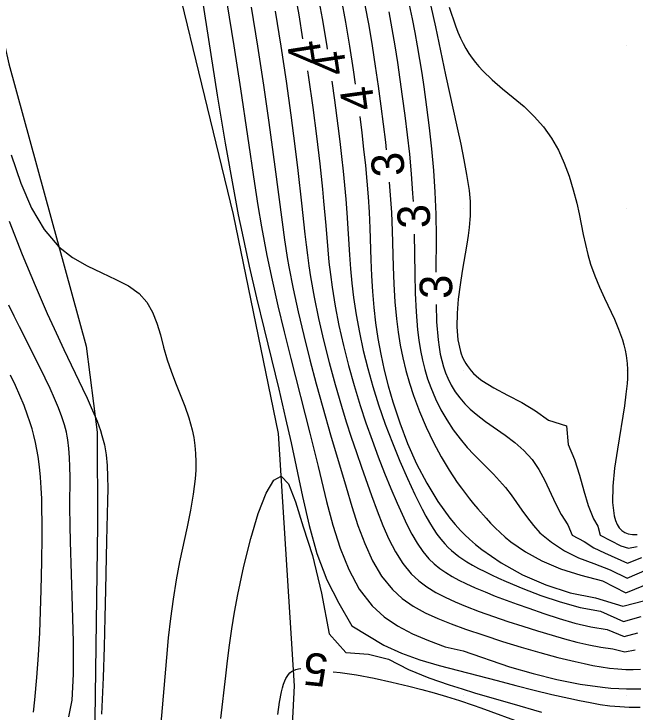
# Model space of a CAD drawing. Extents: x 2602990 to 2605851, y 618069 to 619180.
# Drawn here: x 2603422.33 to 2603460.52, y 618609 to 618651.96 of the extents above; entities that cross this region are included whole.
import ezdxf

# ---------------------------------------------------------------- set-up
doc = ezdxf.new("R2010")
doc.units = 0
for name, color, linetype in [('DTM Contours Major', 7, 'Continuous'), ('DTM Contours Major Text', 7, 'Continuous'), ('DTM Contours Minor', 7, 'Continuous'), ('DTM Contours Minor Text', 7, 'Continuous'), ('Exist DTM Crownline', 7, 'Continuous'), ('Exist DTM QL2 LIDAR Elevation Point', 7, 'Continuous'), ('Exist Roads EOP', 7, 'Continuous'), ('PH Exist DTM Breakline', 7, 'Continuous')]:
    doc.layers.add(name, color=color, linetype=linetype)

msp = doc.modelspace()

# ---------------------------------------------------------------- linework, layer by layer
at = {"layer": 'DTM Contours Major'}
for points in [[(2603439.503, 618653.787), (2603439.842, 618651.903), (2603440.084, 618650.432)], [(2603440.389, 618648.455), (2603440.449, 618648.057), (2603440.709, 618646.195), (2603440.935, 618644.443), (2603441.137, 618642.744), (2603441.224, 618641.947), (2603441.303, 618641.178), (2603441.374, 618640.429), (2603441.502, 618638.944), (2603441.627, 618637.448), (2603441.7, 618636.694), (2603441.787, 618635.927), (2603441.891, 618635.143), (2603442.08, 618633.982), (2603442.313, 618632.785), (2603442.587, 618631.565), (2603442.898, 618630.331), (2603443.242, 618629.097), (2603443.617, 618627.873), (2603443.976, 618626.789), (2603444.352, 618625.729), (2603444.737, 618624.701), (2603445.127, 618623.709), (2603445.516, 618622.761), (2603445.898, 618621.863), (2603446.199, 618621.181), (2603446.499, 618620.538), (2603446.807, 618619.939), (2603447.129, 618619.387), (2603447.475, 618618.885), (2603447.851, 618618.436), (2603448.172, 618618.123), (2603448.516, 618617.84), (2603448.883, 618617.582), (2603449.272, 618617.344), (2603449.684, 618617.12), (2603450.117, 618616.906), (2603450.692, 618616.645), (2603451.298, 618616.39), (2603451.933, 618616.138), (2603452.595, 618615.888), (2603453.28, 618615.639), (2603453.986, 618615.387), (2603454.912, 618615.066), (2603455.862, 618614.756), (2603456.831, 618614.476), (2603457.812, 618614.242), (2603458.801, 618614.073), (2603459.854, 618613.651), (2603460.704, 618613.871)]]:
    msp.add_lwpolyline(points, dxfattribs=at)
at = {"layer": 'DTM Contours Minor'}
for points in [[(2603440.979, 618653.346), (2603441.283, 618651.678), (2603441.564, 618649.985), (2603441.593, 618649.793)], [(2603433.898, 618652.918), (2603434.837, 618646.966), (2603435.325, 618644.002), (2603435.866, 618640.955), (2603436.127, 618639.595), (2603436.358, 618638.461), (2603436.797, 618636.446), (2603437.253, 618634.481), (2603437.715, 618632.564), (2603438.619, 618628.861), (2603439.039, 618627.068), (2603439.374, 618625.562), (2603440.069, 618622.267), (2603440.48, 618620.485), (2603440.965, 618618.756), (2603441.562, 618617.138), (2603442.305, 618615.694), (2603443.115, 618614.308), (2603444.102, 618613.722), (2603445.084, 618613.112), (2603446.157, 618612.621), (2603447.296, 618612.217), (2603448.481, 618611.872), (2603452.044, 618610.938), (2603453.199, 618610.64), (2603454.326, 618610.356), (2603455.416, 618610.09), (2603456.459, 618609.849), (2603457.117, 618609.707), (2603457.755, 618609.581), (2603458.376, 618609.475), (2603458.983, 618609.391), (2603459.581, 618609.334), (2603460.171, 618609.305), (2603460.84, 618609.311)], [(2603442.453, 618652.909), (2603442.721, 618651.452), (2603442.968, 618649.986), (2603443.194, 618648.526), (2603443.321, 618647.638)], [(2603447.828, 618653.091), (2603448.246, 618651.159), (2603448.87, 618648.218), (2603449.585, 618644.957), (2603449.803, 618643.938), (2603449.999, 618642.976), (2603450.165, 618642.083), (2603450.248, 618641.582), (2603450.315, 618641.104), (2603450.362, 618640.642), (2603450.377, 618640.421), (2603450.387, 618640.201), (2603450.391, 618639.982), (2603450.39, 618639.762), (2603450.384, 618639.54), (2603450.372, 618639.317), (2603450.329, 618638.826), (2603450.265, 618638.321), (2603450.185, 618637.801), (2603449.899, 618636.138), (2603449.764, 618635.283), (2603449.652, 618634.412), (2603449.581, 618633.545), (2603449.568, 618632.705), (2603449.63, 618631.914), (2603449.785, 618631.194), (2603449.837, 618631.036), (2603449.895, 618630.884), (2603449.959, 618630.737), (2603450.031, 618630.594), (2603450.109, 618630.457), (2603450.194, 618630.324), (2603450.316, 618630.155), (2603450.451, 618629.994), (2603450.598, 618629.84), (2603450.758, 618629.691), (2603450.928, 618629.549), (2603451.111, 618629.41), (2603451.848, 618628.947), (2603452.68, 618628.503), (2603453.553, 618628.047), (2603454.413, 618627.545), (2603455.208, 618626.966), (2603456.305, 618626.624), (2603456.403, 618625.455), (2603456.795, 618624.539), (2603457.103, 618623.577), (2603457.373, 618622.616), (2603457.65, 618621.707), (2603457.978, 618620.896), (2603458.24, 618620.439), (2603458.379, 618619.896), (2603459.658, 618619.228), (2603460.116, 618619.096), (2603460.66, 618619.18)], [(2603435.43, 618652.636), (2603435.85, 618649.99), (2603436.253, 618647.343), (2603437.124, 618641.527), (2603437.338, 618640.166), (2603437.557, 618638.852), (2603437.714, 618637.979), (2603437.885, 618637.095), (2603438.205, 618635.581), (2603438.565, 618634.004), (2603438.954, 618632.39), (2603439.36, 618630.761), (2603440.525, 618626.165), (2603441.035, 618624.103), (2603441.557, 618621.954), (2603441.942, 618620.5), (2603442.385, 618619.09), (2603442.916, 618617.764), (2603443.562, 618616.564), (2603444.353, 618615.533), (2603445.089, 618614.862), (2603445.918, 618614.297), (2603446.83, 618613.817), (2603447.813, 618613.4), (2603448.854, 618613.022), (2603449.947, 618612.776), (2603452.809, 618611.786), (2603454.264, 618611.366), (2603455.72, 618611.009), (2603457.15, 618610.722), (2603458.533, 618610.523), (2603459.03, 618610.475), (2603459.521, 618610.442), (2603460.008, 618610.425), (2603460.445, 618610.423), (2603460.883, 618610.433)], [(2603436.924, 618652.375), (2603437.311, 618649.97), (2603437.672, 618647.572), (2603438, 618645.28), (2603438.371, 618642.547), (2603438.816, 618639.148), (2603438.968, 618638.068), (2603439.051, 618637.524), (2603439.14, 618636.971), (2603439.239, 618636.405), (2603439.501, 618635.052), (2603439.81, 618633.63), (2603440.155, 618632.163), (2603440.528, 618630.677), (2603440.92, 618629.195), (2603441.32, 618627.744), (2603441.8, 618626.069), (2603442.756, 618622.836), (2603443.112, 618621.65), (2603443.487, 618620.483), (2603443.904, 618619.364), (2603444.381, 618618.316), (2603444.942, 618617.367), (2603445.606, 618616.542), (2603446.209, 618615.993), (2603446.88, 618615.522), (2603447.612, 618615.113), (2603448.396, 618614.751), (2603449.225, 618614.422), (2603450.09, 618614.11), (2603451.217, 618613.726), (2603452.369, 618613.352), (2603453.527, 618612.997), (2603454.671, 618612.666), (2603455.782, 618612.366), (2603456.84, 618612.104), (2603457.394, 618611.979), (2603457.93, 618611.869), (2603458.451, 618611.777), (2603458.961, 618611.704), (2603459.463, 618611.654), (2603459.96, 618611.626), (2603460.408, 618611.623), (2603460.859, 618611.639)], [(2603443.915, 618652.491), (2603444.144, 618651.241), (2603444.355, 618649.993), (2603444.55, 618648.749), (2603444.73, 618647.512), (2603444.897, 618646.284), (2603445.039, 618645.176), (2603445.17, 618644.077), (2603445.222, 618643.594)], [(2603446.643, 618652.512), (2603446.821, 618651.663), (2603446.985, 618650.825), (2603447.136, 618649.994), (2603447.277, 618649.162), (2603447.409, 618648.323), (2603447.536, 618647.473), (2603447.707, 618646.23), (2603447.866, 618644.956), (2603448.006, 618643.655), (2603448.123, 618642.333), (2603448.212, 618640.994), (2603448.267, 618639.645), (2603448.287, 618638.243), (2603448.279, 618636.079)], [(2603449.092, 618652.379), (2603449.476, 618651.221), (2603449.627, 618650.839), (2603449.785, 618650.478), (2603449.953, 618650.137), (2603450.125, 618649.826), (2603450.307, 618649.53), (2603450.5, 618649.247), (2603450.706, 618648.976), (2603450.925, 618648.715), (2603451.157, 618648.463), (2603451.742, 618647.903), (2603452.378, 618647.36), (2603453.038, 618646.817), (2603453.697, 618646.255), (2603454.328, 618645.658), (2603454.905, 618645.008), (2603455.394, 618644.317), (2603455.814, 618643.573), (2603456.172, 618642.787), (2603456.475, 618641.973), (2603456.729, 618641.142), (2603456.942, 618640.306), (2603457.083, 618639.662), (2603457.338, 618638.394), (2603457.47, 618637.774), (2603457.618, 618637.164), (2603457.79, 618636.566), (2603458.046, 618635.844), (2603458.336, 618635.144), (2603458.645, 618634.465), (2603459.251, 618633.169), (2603459.516, 618632.552), (2603459.64, 618632.228), (2603459.75, 618631.907), (2603459.844, 618631.588), (2603459.923, 618631.268), (2603459.984, 618630.946), (2603460.029, 618630.62), (2603460.045, 618630.445), (2603460.063, 618630.089), (2603460.062, 618629.72), (2603460.055, 618629.529), (2603460.035, 618629.218), (2603460.006, 618628.895), (2603459.967, 618628.559), (2603459.868, 618627.849), (2603459.436, 618625.187), (2603459.27, 618624.015), (2603459.161, 618622.9), (2603459.138, 618621.898), (2603459.233, 618621.067), (2603459.315, 618620.783), (2603459.422, 618620.539), (2603459.556, 618620.336), (2603459.715, 618620.173), (2603459.9, 618620.05), (2603460.111, 618619.969), (2603460.369, 618619.926), (2603460.656, 618619.929)], [(2603438.391, 618652.135), (2603438.743, 618649.969), (2603439.068, 618647.813), (2603439.359, 618645.738), (2603439.61, 618643.82), (2603439.793, 618642.328), (2603440.02, 618640.316), (2603440.224, 618638.399), (2603440.296, 618637.758), (2603440.375, 618637.11), (2603440.465, 618636.451), (2603440.568, 618635.774), (2603440.79, 618634.523), (2603441.058, 618633.218), (2603441.366, 618631.877), (2603441.708, 618630.519), (2603442.078, 618629.164), (2603442.469, 618627.828), (2603442.77, 618626.859), (2603443.077, 618625.91), (2603443.389, 618624.983), (2603443.702, 618624.076), (2603444.326, 618622.321), (2603444.666, 618621.387), (2603445.015, 618620.49), (2603445.386, 618619.64), (2603445.792, 618618.852), (2603446.248, 618618.136), (2603446.767, 618617.506), (2603447.225, 618617.077), (2603447.727, 618616.7), (2603448.269, 618616.365), (2603448.848, 618616.062), (2603449.459, 618615.783), (2603450.101, 618615.519), (2603450.943, 618615.196), (2603451.816, 618614.883), (2603452.711, 618614.579), (2603453.617, 618614.286), (2603454.525, 618614.005), (2603455.425, 618613.736), (2603456.19, 618613.515), (2603456.944, 618613.311), (2603457.688, 618613.134), (2603458.424, 618612.989), (2603459.155, 618612.885), (2603459.898, 618612.709), (2603460.535, 618612.826)], [(2603445.376, 618652.092), (2603445.569, 618651.045), (2603445.746, 618650.005), (2603445.912, 618648.967), (2603446.067, 618647.927), (2603446.214, 618646.881), (2603446.37, 618645.705), (2603446.515, 618644.519), (2603446.645, 618643.324), (2603446.757, 618642.122), (2603446.846, 618640.914), (2603446.873, 618640.412)], [(2603441.888, 618647.815), (2603442.052, 618646.649), (2603442.258, 618645.067), (2603442.374, 618644.108), (2603442.48, 618643.183), (2603442.575, 618642.288), (2603442.66, 618641.415), (2603442.734, 618640.561), (2603442.798, 618639.72), (2603442.962, 618637.132), (2603443.027, 618636.265), (2603443.108, 618635.39), (2603443.213, 618634.502), (2603443.373, 618633.434), (2603443.574, 618632.347), (2603443.813, 618631.246), (2603444.091, 618630.137), (2603444.404, 618629.025), (2603444.751, 618627.915), (2603445.162, 618626.726), (2603445.601, 618625.562), (2603446.058, 618624.441), (2603446.523, 618623.378), (2603446.984, 618622.391), (2603447.433, 618621.496), (2603447.662, 618621.065), (2603447.887, 618620.665), (2603448.113, 618620.293), (2603448.342, 618619.95), (2603448.577, 618619.633), (2603448.823, 618619.343), (2603449.024, 618619.133), (2603449.235, 618618.937), (2603449.455, 618618.752), (2603449.687, 618618.577), (2603449.93, 618618.408), (2603450.187, 618618.244), (2603450.529, 618618.043), (2603450.894, 618617.844), (2603451.283, 618617.646), (2603451.696, 618617.446), (2603452.135, 618617.244), (2603452.599, 618617.037), (2603453.62, 618616.604), (2603454.731, 618616.174), (2603455.913, 618615.776), (2603457.146, 618615.442), (2603458.41, 618615.2), (2603459.808, 618614.581), (2603460.906, 618614.872)], [(2603443.591, 618645.657), (2603443.718, 618644.645), (2603443.836, 618643.633), (2603443.941, 618642.642), (2603444.032, 618641.669), (2603444.108, 618640.708), (2603444.168, 618639.756), (2603444.214, 618638.775), (2603444.284, 618636.824), (2603444.325, 618635.85), (2603444.382, 618634.875), (2603444.464, 618633.898), (2603444.574, 618632.943), (2603444.715, 618631.983), (2603444.891, 618631.018), (2603445.101, 618630.048), (2603445.346, 618629.07), (2603445.629, 618628.086), (2603446.053, 618626.799), (2603446.542, 618625.521), (2603447.095, 618624.273), (2603447.713, 618623.077), (2603448.396, 618621.953), (2603449.143, 618620.923), (2603449.46, 618620.543), (2603449.79, 618620.179), (2603450.06, 618619.905), (2603450.34, 618619.638), (2603450.709, 618619.314), (2603451.098, 618618.999), (2603452.282, 618618.179), (2603453.606, 618617.446), (2603455.037, 618616.826), (2603456.545, 618616.347), (2603458.099, 618616.034), (2603459.78, 618615.51), (2603461.119, 618615.876)], [(2603422.17, 618643.286), (2603422.75, 618641.54), (2603423.417, 618639.999), (2603424.193, 618638.69), (2603425.101, 618637.636), (2603425.938, 618636.978), (2603426.83, 618636.455), (2603427.732, 618636.02), (2603428.597, 618635.624), (2603429.379, 618635.221), (2603430.031, 618634.761), (2603430.51, 618634.228), (2603430.861, 618633.614), (2603431.124, 618632.936), (2603431.334, 618632.21), (2603431.53, 618631.452), (2603431.749, 618630.679), (2603431.993, 618629.971), (2603432.268, 618629.262), (2603432.554, 618628.55), (2603432.832, 618627.832), (2603433.083, 618627.107), (2603433.286, 618626.373), (2603433.384, 618625.893), (2603433.454, 618625.406), (2603433.498, 618624.911), (2603433.515, 618624.405), (2603433.506, 618623.887), (2603433.471, 618623.355), (2603433.356, 618622.407), (2603433.185, 618621.417), (2603432.977, 618620.39), (2603432.519, 618618.247), (2603432.306, 618617.141), (2603432.115, 618615.958), (2603431.956, 618614.762), (2603431.822, 618613.561), (2603431.706, 618612.359), (2603431.333, 618608.062)], [(2603445.413, 618641.603), (2603445.474, 618640.817), (2603445.538, 618639.738), (2603445.584, 618638.622), (2603445.649, 618636.411), (2603445.69, 618635.323), (2603445.753, 618634.251), (2603445.848, 618633.198), (2603445.952, 618632.383), (2603446.084, 618631.581), (2603446.244, 618630.791), (2603446.433, 618630.012), (2603446.651, 618629.242), (2603446.899, 618628.482), (2603447.271, 618627.492), (2603447.687, 618626.527), (2603448.137, 618625.597), (2603448.611, 618624.714), (2603449.1, 618623.89), (2603449.595, 618623.135), (2603449.845, 618622.782), (2603450.096, 618622.446), (2603450.346, 618622.125), (2603450.598, 618621.815), (2603450.852, 618621.513), (2603451.37, 618620.922), (2603451.64, 618620.629), (2603451.922, 618620.338), (2603452.222, 618620.05), (2603452.545, 618619.764), (2603452.895, 618619.481), (2603453.778, 618618.87), (2603454.8, 618618.305), (2603455.943, 618617.815), (2603457.188, 618617.431), (2603458.529, 618617.08), (2603459.96, 618616.33), (2603461.514, 618616.964)], [(2603422.027, 618639.198), (2603422.837, 618637.152), (2603423.627, 618635.248), (2603424.377, 618633.53), (2603424.801, 618632.596), (2603425.399, 618631.321), (2603426.547, 618628.921), (2603426.829, 618628.316), (2603427.088, 618627.739), (2603427.322, 618627.188), (2603427.441, 618626.894), (2603427.55, 618626.604), (2603427.65, 618626.317), (2603427.741, 618626.029), (2603427.821, 618625.737), (2603427.89, 618625.439), (2603427.993, 618624.828), (2603428.057, 618624.18), (2603428.09, 618623.493), (2603428.098, 618622.766), (2603428.089, 618621.996), (2603428.02, 618619.542), (2603427.952, 618616.514), (2603427.916, 618614.816), (2603427.871, 618613.016), (2603427.813, 618611.127), (2603427.723, 618608.866)], [(2603446.949, 618638.414), (2603446.985, 618635.973), (2603447.012, 618634.778), (2603447.063, 618633.625), (2603447.152, 618632.527), (2603447.232, 618631.88), (2603447.332, 618631.256), (2603447.454, 618630.654), (2603447.599, 618630.072), (2603447.768, 618629.509), (2603447.961, 618628.964), (2603448.253, 618628.27), (2603448.585, 618627.605), (2603448.951, 618626.973), (2603449.347, 618626.374), (2603449.768, 618625.81), (2603450.208, 618625.284), (2603450.608, 618624.851), (2603451.013, 618624.44), (2603451.814, 618623.642), (2603452.196, 618623.238), (2603452.559, 618622.816), (2603452.898, 618622.371), (2603453.556, 618621.434), (2603453.904, 618620.959), (2603454.285, 618620.49), (2603454.672, 618620.033), (2603455.395, 618619.451), (2603456.178, 618618.928), (2603457.051, 618618.485), (2603458, 618618.139), (2603458.987, 618617.75), (2603460.038, 618617.24), (2603461.268, 618617.766)], [(2603425.714, 618608.7), (2603425.913, 618609.725), (2603425.996, 618611.332), (2603425.993, 618613.317), (2603425.938, 618615.476), (2603425.801, 618619.504), (2603425.781, 618620.452), (2603425.773, 618621.649), (2603425.781, 618623.457), (2603425.776, 618624.086), (2603425.756, 618624.669), (2603425.714, 618625.219), (2603425.644, 618625.751), (2603425.602, 618625.983), (2603425.553, 618626.215), (2603425.496, 618626.448), (2603425.432, 618626.683), (2603425.36, 618626.921), (2603425.281, 618627.163), (2603425.075, 618627.722), (2603424.833, 618628.306), (2603424.558, 618628.916), (2603424.255, 618629.552), (2603423.927, 618630.215), (2603422.663, 618632.709), (2603422.339, 618633.363), (2603422.007, 618634.049)], [(2603448.288, 618634.079), (2603448.323, 618633.009), (2603448.414, 618631.903), (2603448.474, 618631.456), (2603448.548, 618631.033), (2603448.638, 618630.63), (2603448.744, 618630.248), (2603448.866, 618629.885), (2603449.007, 618629.541), (2603449.221, 618629.112), (2603449.467, 618628.71), (2603449.744, 618628.333), (2603450.051, 618627.977), (2603450.387, 618627.642), (2603450.751, 618627.324), (2603451.321, 618626.888), (2603452.538, 618626.037), (2603453.136, 618625.585), (2603453.695, 618625.093), (2603454.191, 618624.542), (2603454.61, 618623.92), (2603454.97, 618623.245), (2603455.63, 618621.836), (2603455.987, 618621.151), (2603456.399, 618620.512), (2603456.658, 618619.882), (2603457.395, 618619.495), (2603457.99, 618619.103), (2603458.642, 618618.8), (2603460.059, 618618.161), (2603460.932, 618618.514)], [(2603423.541, 618609.001), (2603423.62, 618609.752), (2603423.742, 618611.123), (2603423.839, 618612.502), (2603423.914, 618613.87), (2603423.97, 618615.209), (2603424.01, 618616.501), (2603424.046, 618618.262), (2603424.061, 618619.778), (2603424.059, 618620.733), (2603424.052, 618621.437), (2603424.037, 618622.125), (2603424.009, 618622.798), (2603423.966, 618623.456), (2603423.904, 618624.1), (2603423.819, 618624.731), (2603423.745, 618625.162), (2603423.658, 618625.588), (2603423.557, 618626.01), (2603423.443, 618626.431), (2603423.315, 618626.853), (2603423.172, 618627.276), (2603422.949, 618627.872), (2603422.699, 618628.478), (2603422.425, 618629.094), (2603422.127, 618629.723)], [(2603435.059, 618608.603), (2603435.354, 618611.228), (2603435.465, 618612.155), (2603435.59, 618613.119), (2603435.734, 618614.119), (2603435.901, 618615.158), (2603436.096, 618616.234), (2603436.463, 618617.981), (2603436.889, 618619.69), (2603437.353, 618621.229), (2603437.833, 618622.467), (2603438.309, 618623.271), (2603438.76, 618623.51), (2603439.208, 618623.037), (2603439.648, 618621.938), (2603440.125, 618620.409), (2603440.685, 618618.643), (2603441.239, 618616.314), (2603441.708, 618613.805), (2603442.748, 618612.659), (2603444.132, 618612.56), (2603445.366, 618612.249), (2603446.588, 618611.626), (2603447.843, 618611.117), (2603449.097, 618610.684), (2603449.884, 618610.431), (2603450.66, 618610.191), (2603451.427, 618609.961), (2603452.951, 618609.518), (2603454.778, 618608.999)], [(2603438.554, 618608.857), (2603438.663, 618609.605), (2603438.787, 618610.254), (2603438.847, 618610.5), (2603438.914, 618610.724), (2603438.989, 618610.926), (2603439.055, 618611.069), (2603439.129, 618611.197), (2603439.211, 618611.311), (2603439.304, 618611.41), (2603439.408, 618611.494), (2603439.525, 618611.562), (2603439.667, 618611.618), (2603439.826, 618611.658), (2603439.977, 618611.679)], [(2603441.957, 618611.473), (2603442.383, 618611.443), (2603443.405, 618611.301), (2603444.481, 618611.084), (2603445.566, 618610.843), (2603446.622, 618610.59), (2603447.411, 618610.388), (2603448.173, 618610.181), (2603448.923, 618609.963), (2603449.731, 618609.712), (2603450.574, 618609.429), (2603451.047, 618609.261), (2603453.725, 618608.27), (2603455.199, 618607.762), (2603456.728, 618607.306), (2603458.283, 618606.949), (2603459.837, 618606.736), (2603461.207, 618606.695)]]:
    msp.add_lwpolyline(points, dxfattribs=at)
at = {"layer": 'Exist DTM Crownline'}
msp.add_spline([(2603233.488, 618380.754), (2603285.185, 618400.095), (2603335.457, 618418.629), (2603390.812, 618439.069), (2603440.087, 618457.325), (2603493.996, 618477.231), (2603542.655, 618495.301), (2603600.808, 618516.867), (2603653.659, 618536.362), (2603706.222, 618555.742), (2603764.811, 618577.593), (2603823.52, 618599.847), (2603878.564, 618620.56), (2603937.951, 618643.078), (2603997.369, 618665.789), (2604036.209, 618680.665), (2604055.311, 618688.017)], degree=3, dxfattribs=at)
at = {"layer": 'Exist DTM QL2 LIDAR Elevation Point'}
for p, q in [((2603450, 618650), (2603450, 618650)), ((2603460, 618650), (2603460, 618650)), ((2603450, 618640), (2603450, 618640)), ((2603460, 618640), (2603460, 618640)), ((2603450, 618630), (2603450, 618630)), ((2603460, 618630), (2603460, 618630)), ((2603450, 618620), (2603450, 618620)), ((2603460, 618620), (2603460, 618620)), ((2603450, 618610), (2603450, 618610)), ((2603460, 618610), (2603460, 618610))]:
    msp.add_line(p, q, dxfattribs=at)
at = {"layer": 'Exist Roads EOP'}
for points in [[(2603230.17, 618389.98), (2603282.929, 618409.597), (2603332.773, 618427.868), (2603388.167, 618448.413), (2603437.203, 618466.721), (2603490.778, 618486.527), (2603539.039, 618504.558), (2603597.451, 618526.156), (2603651.053, 618545.972), (2603705.208, 618566.084), (2603762.02, 618587.183), (2603820.334, 618609.162), (2603876.341, 618629.99), (2603934.909, 618652.28), (2603996.409, 618675.568), (2604033.216, 618689.957), (2604052.01, 618697.199)], [(2604034.633, 618668.486), (2603984.89, 618650.123), (2603936.767, 618631.654), (2603888.195, 618613.335), (2603837.766, 618594.258), (2603782.918, 618573.705), (2603731.939, 618554.39), (2603671.126, 618532.171), (2603621.822, 618514.106), (2603561.545, 618491.877), (2603506.421, 618471.293), (2603452.163, 618451.33), (2603398.364, 618431.316), (2603341.431, 618410.355), (2603281.65, 618388.199), (2603223.033, 618366.475), (2603185.717, 618352.612)]]:
    msp.add_spline(points, degree=3, dxfattribs=at)
at = {"layer": 'PH Exist DTM Breakline'}
for points in [[(2603420.106, 618512.049), (2603420.211, 618516.533), (2603420.648, 618529.041), (2603420.819, 618538.47), (2603422.128, 618549.088), (2603423.344, 618553.609), (2603424.552, 618556.495), (2603427.152, 618561.197), (2603431.339, 618569.035), (2603433.508, 618575.626), (2603437.546, 618591.762), (2603439.238, 618603.824), (2603439.585, 618610.612), (2603438.591, 618626.145), (2603435.827, 618639.611), (2603430.526, 618661.513), (2603425.292, 618684.296), (2603417.979, 618715.577)], [(2603408.22, 618711.909), (2603415.864, 618676.266), (2603422.019, 618648.891), (2603426.776, 618631.517), (2603427.443, 618626.233), (2603427.478, 618620.512), (2603427.295, 618608.569), (2603425.141, 618592.108), (2603420.965, 618573.458), (2603416.114, 618558.205), (2603413.059, 618550.236), (2603411.173, 618537.294), (2603410.55, 618525.353), (2603410.291, 618510.77), (2603410.807, 618500.206), (2603412.958, 618489.948), (2603414.564, 618484.094), (2603414.609, 618480.322), (2603413.96, 618476.113), (2603411.856, 618470.088), (2603407.732, 618462.124), (2603403.683, 618456.863), (2603402.289, 618454.592)]]:
    msp.add_lwpolyline(points, dxfattribs=at)

# ---------------------------------------------------------------- texts
at = {"layer": 'DTM Contours Major Text'}
msp.add_text('4', height=2, rotation=98.7592, dxfattribs=at).set_placement((2603441.327, 618648.95))
at = {"layer": 'DTM Contours Minor Text'}
for s, rotation, p in [('4', 98.4968, (2603442.829, 618648.306)), ('4', 97.7496, (2603444.538, 618646.135)), ('3', 95.4684, (2603446.382, 618642.044)), ('3', 92.1779, (2603447.943, 618638.798)), ('3', 90.2626, (2603449.282, 618634.43)), ('5', 174.0426, (2603441.722, 618612.532))]:
    msp.add_text(s, height=2, rotation=rotation, dxfattribs=at).set_placement(p)

doc.saveas('drawing.dxf')
